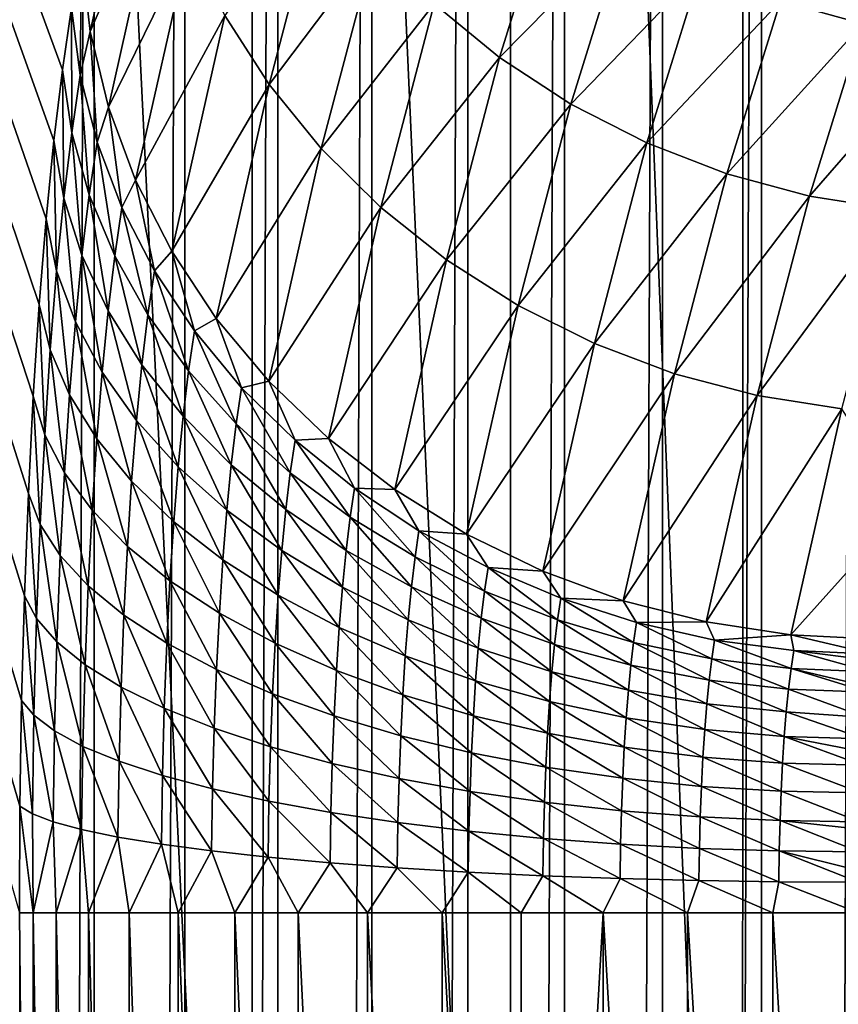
# Model space of a CAD drawing. Header units: metres. Extents: x -46 to 104, y -30 to 30.
# Tile 434 of 656: x 25.983 to 26.519, y 5.584 to 6.228. Entities that reach past the tile are written whole.
import ezdxf

# ---------------------------------------------------------------- set-up
doc = ezdxf.new("R2010")
doc.units = ezdxf.units.M
doc.layers.add('solid_26_000_502_XXX', color=7, linetype='CONTINUOUS')

msp = doc.modelspace()

# ---------------------------------------------------------------- linework, layer by layer
at = {"layer": 'solid_26_000_502_XXX'}
for points in [[(37.213074, -7.476887, 317.175842), (20.541, 8.649134, 315.423553), (20.540823, 0, 315.423523)], [(37.213074, -7.476887, 317.175842), (37.213074, 7.476887, 317.175842), (20.541, 8.649134, 315.423553)], [(25.950029, 8.489611, 289.11084), (26.134583, 4.7, 289.346741), (25.949389, 4.7, 289.110077)], [(26.135305, 8.476619, 289.347717), (26.134583, 4.7, 289.346741), (25.950029, 8.489611, 289.11084)], [(26.135305, 8.476619, 289.347717), (26.30378, 4.7, 289.595581), (26.134583, 4.7, 289.346741)], [(26.304327, 8.464555, 289.596436), (26.30378, 4.7, 289.595581), (26.135305, 8.476619, 289.347717)], [(26.304327, 8.464555, 289.596436), (26.455904, 4.7, 289.855042), (26.30378, 4.7, 289.595581)], [(26.456358, 8.45347, 289.855896), (26.455904, 4.7, 289.855042), (26.304327, 8.464555, 289.596436)], [(26.456358, 8.45347, 289.855896), (26.590242, 4.7, 290.123871), (26.455904, 4.7, 289.855042)], [(26.590727, 8.443417, 290.124908), (26.590242, 4.7, 290.123871), (26.456358, 8.45347, 289.855896)], [(26.010492, 6.195497, 301.650391), (26.016541, 6.236109, 301.592834), (25.198364, 8.404401, 309.377258)], [(26.004902, 6.149254, 301.703552), (26.010492, 6.195497, 301.650391), (25.198364, 8.404401, 309.377258)], [(25.999828, 6.097854, 301.751831), (26.004902, 6.149254, 301.703552), (25.198364, 8.404401, 309.377258)], [(25.995323, 6.04182, 301.794708), (25.999828, 6.097854, 301.751831), (25.198364, 8.404401, 309.377258)], [(25.991432, 5.981725, 301.831726), (25.995323, 6.04182, 301.794708), (25.198364, 8.404401, 309.377258)], [(25.988194, 5.918181, 301.862518), (25.991432, 5.981725, 301.831726), (25.198364, 8.404401, 309.377258)], [(25.985617, 5.851083, 301.887054), (25.988194, 5.918181, 301.862518), (25.198364, 8.404401, 309.377258)], [(25.983786, 5.782603, 301.90448), (25.985617, 5.851083, 301.887054), (25.198364, 8.404401, 309.377258)], [(25.982695, 5.713478, 301.914856), (25.983786, 5.782603, 301.90448), (25.198364, 8.404401, 309.377258)], [(25.982328, 5.64358, 301.918335), (25.982695, 5.713478, 301.914856), (25.198364, 8.404401, 309.377258)], [(25.972931, -8.318212, 310.851471), (25.972929, 8.318212, 310.851471), (26.031214, 8.312515, 310.881561)], [(26.031214, -8.312515, 310.881561), (25.972931, -8.318212, 310.851471), (26.031214, 8.312515, 310.881561)], [(26.031214, -8.312515, 310.881561), (26.031214, 8.312515, 310.881561), (26.090775, 8.306724, 310.909088)], [(26.090775, -8.306724, 310.909088), (26.031214, -8.312515, 310.881561), (26.090775, 8.306724, 310.909088)], [(26.090775, -8.306724, 310.909088), (26.090775, 8.306724, 310.909088), (26.151501, 8.300849, 310.93399)], [(26.151501, -8.300849, 310.93399), (26.090775, -8.306724, 310.909088), (26.151501, 8.300849, 310.93399)], [(26.151501, -8.300849, 310.93399), (26.151501, 8.300849, 310.93399), (26.213272, 8.294906, 310.956207)], [(26.213272, -8.294906, 310.956207), (26.151501, -8.300849, 310.93399), (26.213272, 8.294906, 310.956207)], [(26.213272, -8.294906, 310.956207), (26.213272, 8.294906, 310.956207), (26.275965, 8.288903, 310.975739)], [(26.275965, -8.288903, 310.975739), (26.213272, -8.294906, 310.956207), (26.275965, 8.288903, 310.975739)], [(26.275965, -8.288903, 310.975739), (26.275965, 8.288903, 310.975739), (26.339458, 8.282853, 310.992462)], [(26.339458, -8.282853, 310.992462), (26.275965, -8.288903, 310.975739), (26.339458, 8.282853, 310.992462)], [(26.339458, -8.282853, 310.992462), (26.339458, 8.282853, 310.992462), (26.403629, 8.276768, 311.006439)], [(26.403629, -8.276768, 311.006439), (26.339458, -8.282853, 310.992462), (26.403629, 8.276768, 311.006439)], [(26.403629, -8.276768, 311.006439), (26.403629, 8.276768, 311.006439), (26.468351, 8.270662, 311.017548)], [(26.468351, -8.270662, 311.017548), (26.403629, -8.276768, 311.006439), (26.468351, 8.270662, 311.017548)], [(26.468351, -8.270662, 311.017548), (26.468351, 8.270662, 311.017548), (26.533504, 8.264537, 311.025848)], [(26.468351, -8.270662, 311.017548), (26.533504, 8.264537, 311.025848), (26.533337, 0, 311.025818)], [(26.022978, 6.270645, 301.531586), (26.028706, 6.220496, 301.507172), (26.064291, 6.37912, 301.167877)], [(26.075855, 6.328282, 301.147095), (26.064291, 6.37912, 301.167877), (26.028706, 6.220496, 301.507172)], [(26.028706, 6.220496, 301.507172), (26.040615, 6.170977, 301.483704), (26.075855, 6.328282, 301.147095)], [(26.093475, 6.278725, 301.127502), (26.075855, 6.328282, 301.147095), (26.040615, 6.170977, 301.483704)], [(26.145908, 6.185926, 301.092865), (26.181335, 6.321009, 300.755798), (26.116924, 6.231072, 301.109344)], [(26.21525, 6.278019, 300.743469), (26.181335, 6.321009, 300.755798), (26.145908, 6.185926, 301.092865)], [(26.296871, 6.203583, 300.724548), (26.332338, 6.317949, 300.387115), (26.253923, 6.238712, 300.733032)], [(26.378843, 6.28688, 300.382385), (26.332338, 6.317949, 300.387115), (26.296871, 6.203583, 300.724548)], [(26.534857, 6.225502, 300.379852), (26.570391, 6.319922, 300.041748), (26.480745, 6.240363, 300.378754)], [(26.34355, 6.173077, 300.718201), (26.378843, 6.28688, 300.382385), (26.296871, 6.203583, 300.724548)], [(26.42852, 6.260909, 300.379608), (26.378843, 6.28688, 300.382385), (26.34355, 6.173077, 300.718201)], [(26.040615, 6.170977, 301.483704), (26.058346, 6.123186, 301.461731), (26.093475, 6.278725, 301.127502)], [(26.116924, 6.231072, 301.109344), (26.093475, 6.278725, 301.127502), (26.058346, 6.123186, 301.461731)], [(26.180063, 6.143854, 301.078247), (26.21525, 6.278019, 300.743469), (26.145908, 6.185926, 301.092865)], [(26.253923, 6.238712, 300.733032), (26.21525, 6.278019, 300.743469), (26.180063, 6.143854, 301.078247)], [(26.016541, 6.236109, 301.592834), (26.022173, 6.191866, 301.56546), (26.022978, 6.270645, 301.531586)], [(26.022173, 6.191866, 301.56546), (26.028706, 6.220496, 301.507172), (26.022978, 6.270645, 301.531586)], [(26.393373, 6.147575, 300.713989), (26.42852, 6.260909, 300.379608), (26.34355, 6.173077, 300.718201)], [(26.480745, 6.240363, 300.378754), (26.42852, 6.260909, 300.379608), (26.393373, 6.147575, 300.713989)], [(26.445713, 6.127401, 300.712036), (26.480745, 6.240363, 300.378754), (26.393373, 6.147575, 300.713989)], [(26.534857, 6.225502, 300.379852), (26.480745, 6.240363, 300.378754), (26.445713, 6.127401, 300.712036)], [(26.016575, 6.154285, 301.618713), (26.016541, 6.236109, 301.592834), (26.010492, 6.195497, 301.650391)], [(26.016575, 6.154285, 301.618713), (26.022173, 6.191866, 301.56546), (26.016541, 6.236109, 301.592834)], [(26.218958, 6.105387, 301.065704), (26.253923, 6.238712, 300.733032), (26.180063, 6.143854, 301.078247)], [(26.296871, 6.203583, 300.724548), (26.253923, 6.238712, 300.733032), (26.218958, 6.105387, 301.065704)], [(26.082062, 6.076715, 301.44104), (26.116924, 6.231072, 301.109344), (26.058346, 6.123186, 301.461731)], [(26.145908, 6.185926, 301.092865), (26.116924, 6.231072, 301.109344), (26.082062, 6.076715, 301.44104)], [(26.499908, 6.112809, 300.712341), (26.534857, 6.225502, 300.379852), (26.445713, 6.127401, 300.712036)], [(26.590176, 6.216511, 300.382874), (26.534857, 6.225502, 300.379852), (26.499908, 6.112809, 300.712341)], [(26.022173, 6.191866, 301.56546), (26.033192, 6.148111, 301.53894), (26.028706, 6.220496, 301.507172)], [(26.033192, 6.148111, 301.53894), (26.040615, 6.170977, 301.483704), (26.028706, 6.220496, 301.507172)], [(26.555277, 6.103981, 300.714905), (26.590176, 6.216511, 300.382874), (26.499908, 6.112809, 300.712341)], [(26.262102, 6.07101, 301.055359), (26.296871, 6.203583, 300.724548), (26.218958, 6.105387, 301.065704)], [(26.34355, 6.173077, 300.718201), (26.296871, 6.203583, 300.724548), (26.262102, 6.07101, 301.055359)], [(26.011404, 6.111496, 301.667908), (26.010492, 6.195497, 301.650391), (26.004902, 6.149254, 301.703552)], [(26.011404, 6.111496, 301.667908), (26.016575, 6.154285, 301.618713), (26.010492, 6.195497, 301.650391)], [(26.016575, 6.154285, 301.618713), (26.028042, 6.113529, 301.587921), (26.022173, 6.191866, 301.56546)], [(26.028042, 6.113529, 301.587921), (26.033192, 6.148111, 301.53894), (26.022173, 6.191866, 301.56546)], [(26.1113, 6.032687, 301.42215), (26.145908, 6.185926, 301.092865), (26.082062, 6.076715, 301.44104)], [(26.180063, 6.143854, 301.078247), (26.145908, 6.185926, 301.092865), (26.1113, 6.032687, 301.42215)], [(26.033192, 6.148111, 301.53894), (26.049477, 6.10532, 301.51358), (26.040615, 6.170977, 301.483704)], [(26.049477, 6.10532, 301.51358), (26.058346, 6.123186, 301.461731), (26.040615, 6.170977, 301.483704)], [(26.308954, 6.041154, 301.047363), (26.34355, 6.173077, 300.718201), (26.262102, 6.07101, 301.055359)], [(26.393373, 6.147575, 300.713989), (26.34355, 6.173077, 300.718201), (26.308954, 6.041154, 301.047363)], [(26.011404, 6.111496, 301.667908), (26.023283, 6.074154, 301.633209), (26.016575, 6.154285, 301.618713)], [(26.023283, 6.074154, 301.633209), (26.028042, 6.113529, 301.587921), (26.016575, 6.154285, 301.618713)], [(26.00671, 6.063934, 301.712555), (26.004902, 6.149254, 301.703552), (25.999828, 6.097854, 301.751831)], [(26.00671, 6.063934, 301.712555), (26.011404, 6.111496, 301.667908), (26.004902, 6.149254, 301.703552)], [(26.028042, 6.113529, 301.587921), (26.044764, 6.073671, 301.558411), (26.033192, 6.148111, 301.53894)], [(26.044764, 6.073671, 301.558411), (26.049477, 6.10532, 301.51358), (26.033192, 6.148111, 301.53894)], [(26.145689, 5.991657, 301.405304), (26.180063, 6.143854, 301.078247), (26.1113, 6.032687, 301.42215)], [(26.218958, 6.105387, 301.065704), (26.180063, 6.143854, 301.078247), (26.145689, 5.991657, 301.405304)], [(26.358919, 6.016199, 301.041809), (26.393373, 6.147575, 300.713989), (26.308954, 6.041154, 301.047363)], [(26.445713, 6.127401, 300.712036), (26.393373, 6.147575, 300.713989), (26.358919, 6.016199, 301.041809)], [(26.411371, 5.996456, 301.038788), (26.445713, 6.127401, 300.712036), (26.358919, 6.016199, 301.041809)], [(26.499908, 6.112809, 300.712341), (26.445713, 6.127401, 300.712036), (26.411371, 5.996456, 301.038788)], [(26.049477, 6.10532, 301.51358), (26.070848, 6.063962, 301.489655), (26.058346, 6.123186, 301.461731)], [(26.070848, 6.063962, 301.489655), (26.082062, 6.076715, 301.44104), (26.058346, 6.123186, 301.461731)], [(26.00671, 6.063934, 301.712555), (26.018963, 6.030388, 301.674316), (26.011404, 6.111496, 301.667908)], [(26.018963, 6.030388, 301.674316), (26.023283, 6.074154, 301.633209), (26.011404, 6.111496, 301.667908)], [(26.023283, 6.074154, 301.633209), (26.040407, 6.037636, 301.599854), (26.028042, 6.113529, 301.587921)], [(26.040407, 6.037636, 301.599854), (26.044764, 6.073671, 301.558411), (26.028042, 6.113529, 301.587921)], [(26.465649, 5.982175, 301.0383), (26.499908, 6.112809, 300.712341), (26.411371, 5.996456, 301.038788)], [(26.555277, 6.103981, 300.714905), (26.499908, 6.112809, 300.712341), (26.465649, 5.982175, 301.0383)], [(26.044764, 6.073671, 301.558411), (26.066557, 6.035148, 301.530487), (26.049477, 6.10532, 301.51358)], [(26.066557, 6.035148, 301.530487), (26.070848, 6.063962, 301.489655), (26.049477, 6.10532, 301.51358)], [(26.184799, 5.954143, 301.390686), (26.218958, 6.105387, 301.065704), (26.145689, 5.991657, 301.405304)], [(26.262102, 6.07101, 301.055359), (26.218958, 6.105387, 301.065704), (26.184799, 5.954143, 301.390686)], [(26.521067, 5.973536, 301.040405), (26.555277, 6.103981, 300.714905), (26.465649, 5.982175, 301.0383)], [(26.002541, 6.012085, 301.752228), (25.999828, 6.097854, 301.751831), (25.995323, 6.04182, 301.794708)], [(26.002541, 6.012085, 301.752228), (26.00671, 6.063934, 301.712555), (25.999828, 6.097854, 301.751831)], [(26.018963, 6.030388, 301.674316), (26.036453, 5.997582, 301.637482), (26.023283, 6.074154, 301.633209)], [(26.036453, 5.997582, 301.637482), (26.040407, 6.037636, 301.599854), (26.023283, 6.074154, 301.633209)], [(26.040407, 6.037636, 301.599854), (26.062592, 6.00234, 301.568237), (26.044764, 6.073671, 301.558411)], [(26.062592, 6.00234, 301.568237), (26.066557, 6.035148, 301.530487), (26.044764, 6.073671, 301.558411)], [(26.070848, 6.063962, 301.489655), (26.097073, 6.02449, 301.467468), (26.082062, 6.076715, 301.44104)], [(26.097073, 6.02449, 301.467468), (26.1113, 6.032687, 301.42215), (26.082062, 6.076715, 301.44104)], [(26.228136, 5.920617, 301.37851), (26.262102, 6.07101, 301.055359), (26.184799, 5.954143, 301.390686)], [(26.308954, 6.041154, 301.047363), (26.262102, 6.07101, 301.055359), (26.228136, 5.920617, 301.37851)], [(26.002541, 6.012085, 301.752228), (26.015125, 5.982677, 301.710815), (26.00671, 6.063934, 301.712555)], [(26.015125, 5.982677, 301.710815), (26.018963, 6.030388, 301.674316), (26.00671, 6.063934, 301.712555)], [(26.066557, 6.035148, 301.530487), (26.093185, 5.998381, 301.504456), (26.070848, 6.063962, 301.489655)], [(26.093185, 5.998381, 301.504456), (26.097073, 6.02449, 301.467468), (26.070848, 6.063962, 301.489655)], [(25.99894, 5.956479, 301.786499), (25.995323, 6.04182, 301.794708), (25.991432, 5.981725, 301.831726)], [(25.99894, 5.956479, 301.786499), (26.002541, 6.012085, 301.752228), (25.995323, 6.04182, 301.794708)], [(26.275154, 5.891501, 301.368927), (26.308954, 6.041154, 301.047363), (26.228136, 5.920617, 301.37851)], [(26.358919, 6.016199, 301.041809), (26.308954, 6.041154, 301.047363), (26.275154, 5.891501, 301.368927)], [(26.036453, 5.997582, 301.637482), (26.058992, 5.965874, 301.602478), (26.040407, 6.037636, 301.599854)], [(26.058992, 5.965874, 301.602478), (26.062592, 6.00234, 301.568237), (26.040407, 6.037636, 301.599854)], [(26.062592, 6.00234, 301.568237), (26.089592, 5.968654, 301.538635), (26.066557, 6.035148, 301.530487)], [(26.089592, 5.968654, 301.538635), (26.093185, 5.998381, 301.504456), (26.066557, 6.035148, 301.530487)], [(26.015125, 5.982677, 301.710815), (26.032944, 5.953918, 301.670868), (26.018963, 6.030388, 301.674316)], [(26.032944, 5.953918, 301.670868), (26.036453, 5.997582, 301.637482), (26.018963, 6.030388, 301.674316)], [(26.097073, 6.02449, 301.467468), (26.127865, 5.987336, 301.447205), (26.1113, 6.032687, 301.42215)], [(26.127865, 5.987336, 301.447205), (26.145689, 5.991657, 301.405304), (26.1113, 6.032687, 301.42215)], [(26.093185, 5.998381, 301.504456), (26.124355, 5.963774, 301.480591), (26.097073, 6.02449, 301.467468)], [(26.124355, 5.963774, 301.480591), (26.127865, 5.987336, 301.447205), (26.097073, 6.02449, 301.467468)], [(26.32526, 5.867164, 301.362061), (26.358919, 6.016199, 301.041809), (26.275154, 5.891501, 301.368927)], [(26.411371, 5.996456, 301.038788), (26.358919, 6.016199, 301.041809), (26.32526, 5.867164, 301.362061)], [(25.99894, 5.956479, 301.786499), (26.011812, 5.931508, 301.74234), (26.002541, 6.012085, 301.752228)], [(26.011812, 5.931508, 301.74234), (26.015125, 5.982677, 301.710815), (26.002541, 6.012085, 301.752228)], [(26.058992, 5.965874, 301.602478), (26.08633, 5.935612, 301.569672), (26.062592, 6.00234, 301.568237)], [(26.08633, 5.935612, 301.569672), (26.089592, 5.968654, 301.538635), (26.062592, 6.00234, 301.568237)], [(26.032944, 5.953918, 301.670868), (26.055796, 5.92612, 301.632874), (26.036453, 5.997582, 301.637482)], [(26.055796, 5.92612, 301.632874), (26.058992, 5.965874, 301.602478), (26.036453, 5.997582, 301.637482)], [(26.089592, 5.968654, 301.538635), (26.121113, 5.936947, 301.511444), (26.093185, 5.998381, 301.504456)], [(26.121113, 5.936947, 301.511444), (26.124355, 5.963774, 301.480591), (26.093185, 5.998381, 301.504456)], [(26.377823, 5.84791, 301.357971), (26.411371, 5.996456, 301.038788), (26.32526, 5.867164, 301.362061)], [(26.465649, 5.982175, 301.0383), (26.411371, 5.996456, 301.038788), (26.377823, 5.84791, 301.357971)], [(26.127865, 5.987336, 301.447205), (26.162884, 5.952908, 301.429108), (26.145689, 5.991657, 301.405304)], [(26.162884, 5.952908, 301.429108), (26.184799, 5.954143, 301.390686), (26.145689, 5.991657, 301.405304)], [(26.011812, 5.931508, 301.74234), (26.029911, 5.907088, 301.699738), (26.015125, 5.982677, 301.710815)], [(26.029911, 5.907088, 301.699738), (26.032944, 5.953918, 301.670868), (26.015125, 5.982677, 301.710815)], [(26.124355, 5.963774, 301.480591), (26.159727, 5.931706, 301.459137), (26.127865, 5.987336, 301.447205)], [(26.159727, 5.931706, 301.459137), (26.162884, 5.952908, 301.429108), (26.127865, 5.987336, 301.447205)], [(25.995943, 5.89768, 301.815002), (25.991432, 5.981725, 301.831726), (25.988194, 5.918181, 301.862518)], [(25.995943, 5.89768, 301.815002), (25.99894, 5.956479, 301.786499), (25.991432, 5.981725, 301.831726)], [(26.432178, 5.833983, 301.35675), (26.465649, 5.982175, 301.0383), (26.377823, 5.84791, 301.357971)], [(26.521067, 5.973536, 301.040405), (26.465649, 5.982175, 301.0383), (26.432178, 5.833983, 301.35675)], [(26.487646, 5.825558, 301.358368), (26.521067, 5.973536, 301.040405), (26.432178, 5.833983, 301.35675)], [(26.487646, 5.825558, 301.358368), (26.562294, 5.908683, 301.183716), (26.521067, 5.973536, 301.040405)], [(26.055796, 5.92612, 301.632874), (26.083435, 5.899591, 301.597229), (26.058992, 5.965874, 301.602478)], [(26.083435, 5.899591, 301.597229), (26.08633, 5.935612, 301.569672), (26.058992, 5.965874, 301.602478)], [(26.08633, 5.935612, 301.569672), (26.11817, 5.907127, 301.539429), (26.089592, 5.968654, 301.538635)], [(26.11817, 5.907127, 301.539429), (26.121113, 5.936947, 301.511444), (26.089592, 5.968654, 301.538635)], [(26.121113, 5.936947, 301.511444), (26.156809, 5.907566, 301.486908), (26.124355, 5.963774, 301.480591)], [(26.156809, 5.907566, 301.486908), (26.159727, 5.931706, 301.459137), (26.124355, 5.963774, 301.480591)], [(25.995943, 5.89768, 301.815002), (26.009054, 5.877402, 301.768585), (25.99894, 5.956479, 301.786499)], [(26.009054, 5.877402, 301.768585), (26.011812, 5.931508, 301.74234), (25.99894, 5.956479, 301.786499)], [(26.029911, 5.907088, 301.699738), (26.053036, 5.883485, 301.659149), (26.032944, 5.953918, 301.670868)], [(26.053036, 5.883485, 301.659149), (26.055796, 5.92612, 301.632874), (26.032944, 5.953918, 301.670868)], [(26.159727, 5.931706, 301.459137), (26.19891, 5.902528, 301.440369), (26.162884, 5.952908, 301.429108)], [(26.162884, 5.952908, 301.429108), (26.201748, 5.921583, 301.413361), (26.184799, 5.954143, 301.390686)], [(26.19891, 5.902528, 301.440369), (26.201748, 5.921583, 301.413361), (26.162884, 5.952908, 301.429108)], [(26.201748, 5.921583, 301.413361), (26.228136, 5.920617, 301.37851), (26.184799, 5.954143, 301.390686)], [(26.009054, 5.877402, 301.768585), (26.027388, 5.857571, 301.723755), (26.011812, 5.931508, 301.74234)], [(26.027388, 5.857571, 301.723755), (26.029911, 5.907088, 301.699738), (26.011812, 5.931508, 301.74234)], [(26.083435, 5.899591, 301.597229), (26.115557, 5.87462, 301.564301), (26.08633, 5.935612, 301.569672)], [(26.115557, 5.87462, 301.564301), (26.11817, 5.907127, 301.539429), (26.08633, 5.935612, 301.569672)], [(26.11817, 5.907127, 301.539429), (26.15416, 5.880733, 301.512115), (26.121113, 5.936947, 301.511444)], [(26.15416, 5.880733, 301.512115), (26.156809, 5.907566, 301.486908), (26.121113, 5.936947, 301.511444)], [(26.156809, 5.907566, 301.486908), (26.196287, 5.880832, 301.465332), (26.159727, 5.931706, 301.459137)], [(26.196287, 5.880832, 301.465332), (26.19891, 5.902528, 301.440369), (26.159727, 5.931706, 301.459137)], [(26.053036, 5.883485, 301.659149), (26.080933, 5.86096, 301.621033), (26.055796, 5.92612, 301.632874)], [(26.080933, 5.86096, 301.621033), (26.083435, 5.899591, 301.597229), (26.055796, 5.92612, 301.632874)], [(25.993582, 5.83629, 301.837463), (25.988194, 5.918181, 301.862518), (25.985617, 5.851083, 301.887054)], [(25.993582, 5.83629, 301.837463), (25.995943, 5.89768, 301.815002), (25.988194, 5.918181, 301.862518)], [(26.19891, 5.902528, 301.440369), (26.241478, 5.87656, 301.424469), (26.201748, 5.921583, 301.413361)], [(26.201748, 5.921583, 301.413361), (26.24403, 5.893704, 301.400177), (26.228136, 5.920617, 301.37851)], [(26.241478, 5.87656, 301.424469), (26.24403, 5.893704, 301.400177), (26.201748, 5.921583, 301.413361)], [(26.24403, 5.893704, 301.400177), (26.275154, 5.891501, 301.368927), (26.228136, 5.920617, 301.37851)], [(26.027388, 5.857571, 301.723755), (26.050737, 5.838404, 301.681), (26.029911, 5.907088, 301.699738)], [(26.050737, 5.838404, 301.681), (26.053036, 5.883485, 301.659149), (26.029911, 5.907088, 301.699738)], [(26.115557, 5.87462, 301.564301), (26.151808, 5.851481, 301.534485), (26.11817, 5.907127, 301.539429)], [(26.151808, 5.851481, 301.534485), (26.15416, 5.880733, 301.512115), (26.11817, 5.907127, 301.539429)], [(26.15416, 5.880733, 301.512115), (26.193907, 5.856716, 301.487976), (26.156809, 5.907566, 301.486908)], [(26.193907, 5.856716, 301.487976), (26.196287, 5.880832, 301.465332), (26.156809, 5.907566, 301.486908)], [(26.487646, 5.825558, 301.358368), (26.543468, 5.822742, 301.362823), (26.562294, 5.908683, 301.183716)], [(26.080933, 5.86096, 301.621033), (26.113298, 5.839756, 301.585785), (26.083435, 5.899591, 301.597229)], [(26.113298, 5.839756, 301.585785), (26.115557, 5.87462, 301.564301), (26.083435, 5.899591, 301.597229)], [(26.196287, 5.880832, 301.465332), (26.239119, 5.857039, 301.44693), (26.19891, 5.902528, 301.440369)], [(26.239119, 5.857039, 301.44693), (26.241478, 5.87656, 301.424469), (26.19891, 5.902528, 301.440369)], [(25.993582, 5.83629, 301.837463), (26.006882, 5.820911, 301.789246), (25.995943, 5.89768, 301.815002)], [(26.006882, 5.820911, 301.789246), (26.009054, 5.877402, 301.768585), (25.995943, 5.89768, 301.815002)], [(26.241478, 5.87656, 301.424469), (26.286963, 5.854085, 301.411621), (26.24403, 5.893704, 301.400177)], [(26.24403, 5.893704, 301.400177), (26.289268, 5.869576, 301.389679), (26.275154, 5.891501, 301.368927)], [(26.286963, 5.854085, 301.411621), (26.289268, 5.869576, 301.389679), (26.24403, 5.893704, 301.400177)], [(26.289268, 5.869576, 301.389679), (26.32526, 5.867164, 301.362061), (26.275154, 5.891501, 301.368927)], [(26.050737, 5.838404, 301.681), (26.078852, 5.82011, 301.640839), (26.053036, 5.883485, 301.659149)], [(26.078852, 5.82011, 301.640839), (26.080933, 5.86096, 301.621033), (26.053036, 5.883485, 301.659149)], [(26.151808, 5.851481, 301.534485), (26.191793, 5.830427, 301.508087), (26.15416, 5.880733, 301.512115)], [(26.191793, 5.830427, 301.508087), (26.193907, 5.856716, 301.487976), (26.15416, 5.880733, 301.512115)], [(26.193907, 5.856716, 301.487976), (26.236977, 5.835342, 301.467285), (26.196287, 5.880832, 301.465332)], [(26.236977, 5.835342, 301.467285), (26.239119, 5.857039, 301.44693), (26.196287, 5.880832, 301.465332)], [(26.006882, 5.820911, 301.789246), (26.025398, 5.805871, 301.742676), (26.009054, 5.877402, 301.768585)], [(26.025398, 5.805871, 301.742676), (26.027388, 5.857571, 301.723755), (26.009054, 5.877402, 301.768585)], [(26.113298, 5.839756, 301.585785), (26.149776, 5.820109, 301.553802), (26.115557, 5.87462, 301.564301)], [(26.149776, 5.820109, 301.553802), (26.151808, 5.851481, 301.534485), (26.115557, 5.87462, 301.564301)], [(26.239119, 5.857039, 301.44693), (26.28483, 5.836448, 301.431915), (26.241478, 5.87656, 301.424469)], [(26.28483, 5.836448, 301.431915), (26.286963, 5.854085, 301.411621), (26.241478, 5.87656, 301.424469)], [(26.286963, 5.854085, 301.411621), (26.334866, 5.835352, 301.401978), (26.289268, 5.869576, 301.389679)], [(26.289268, 5.869576, 301.389679), (26.336967, 5.849464, 301.381958), (26.32526, 5.867164, 301.362061)], [(26.334866, 5.835352, 301.401978), (26.336967, 5.849464, 301.381958), (26.289268, 5.869576, 301.389679)], [(26.336967, 5.849464, 301.381958), (26.377823, 5.84791, 301.357971), (26.32526, 5.867164, 301.362061)], [(26.078852, 5.82011, 301.640839), (26.11142, 5.802892, 301.603668), (26.080933, 5.86096, 301.621033)], [(26.11142, 5.802892, 301.603668), (26.113298, 5.839756, 301.585785), (26.080933, 5.86096, 301.621033)], [(26.025398, 5.805871, 301.742676), (26.048927, 5.791335, 301.698242), (26.027388, 5.857571, 301.723755)], [(26.048927, 5.791335, 301.698242), (26.050737, 5.838404, 301.681), (26.027388, 5.857571, 301.723755)], [(26.191793, 5.830427, 301.508087), (26.235075, 5.811689, 301.485382), (26.193907, 5.856716, 301.487976)], [(26.235075, 5.811689, 301.485382), (26.236977, 5.835342, 301.467285), (26.193907, 5.856716, 301.487976)], [(26.236977, 5.835342, 301.467285), (26.282896, 5.816844, 301.450317), (26.239119, 5.857039, 301.44693)], [(26.282896, 5.816844, 301.450317), (26.28483, 5.836448, 301.431915), (26.239119, 5.857039, 301.44693)], [(26.28483, 5.836448, 301.431915), (26.332924, 5.819284, 301.420441), (26.286963, 5.854085, 301.411621)], [(26.332924, 5.819284, 301.420441), (26.334866, 5.835352, 301.401978), (26.286963, 5.854085, 301.411621)], [(25.983786, 5.782603, 301.90448), (25.991879, 5.772935, 301.853668), (25.985617, 5.851083, 301.887054)], [(25.991879, 5.772935, 301.853668), (25.993582, 5.83629, 301.837463), (25.985617, 5.851083, 301.887054)], [(26.149776, 5.820109, 301.553802), (26.189968, 5.802232, 301.525452), (26.151808, 5.851481, 301.534485)], [(26.189968, 5.802232, 301.525452), (26.191793, 5.830427, 301.508087), (26.151808, 5.851481, 301.534485)], [(26.334866, 5.835352, 301.401978), (26.384665, 5.820564, 301.395599), (26.336967, 5.849464, 301.381958)], [(26.336967, 5.849464, 301.381958), (26.386604, 5.833588, 301.377136), (26.377823, 5.84791, 301.357971)], [(26.384665, 5.820564, 301.395599), (26.386604, 5.833588, 301.377136), (26.336967, 5.849464, 301.381958)], [(26.386604, 5.833588, 301.377136), (26.432178, 5.833983, 301.35675), (26.377823, 5.84791, 301.357971)], [(25.991879, 5.772935, 301.853668), (26.005316, 5.762612, 301.804138), (25.993582, 5.83629, 301.837463)], [(26.005316, 5.762612, 301.804138), (26.006882, 5.820911, 301.789246), (25.993582, 5.83629, 301.837463)], [(26.048927, 5.791335, 301.698242), (26.077211, 5.777462, 301.656433), (26.050737, 5.838404, 301.681)], [(26.077211, 5.777462, 301.656433), (26.078852, 5.82011, 301.640839), (26.050737, 5.838404, 301.681)], [(26.11142, 5.802892, 301.603668), (26.148087, 5.786936, 301.569885), (26.113298, 5.839756, 301.585785)], [(26.148087, 5.786936, 301.569885), (26.149776, 5.820109, 301.553802), (26.113298, 5.839756, 301.585785)], [(26.235075, 5.811689, 301.485382), (26.281178, 5.795473, 301.466675), (26.236977, 5.835342, 301.467285)], [(26.281178, 5.795473, 301.466675), (26.282896, 5.816844, 301.450317), (26.236977, 5.835342, 301.467285)], [(26.282896, 5.816844, 301.450317), (26.331161, 5.801425, 301.437225), (26.28483, 5.836448, 301.431915)], [(26.331161, 5.801425, 301.437225), (26.332924, 5.819284, 301.420441), (26.28483, 5.836448, 301.431915)], [(26.332924, 5.819284, 301.420441), (26.382872, 5.805736, 301.412659), (26.334866, 5.835352, 301.401978)], [(26.382872, 5.805736, 301.412659), (26.384665, 5.820564, 301.395599), (26.334866, 5.835352, 301.401978)], [(26.189968, 5.802232, 301.525452), (26.233433, 5.786322, 301.501038), (26.191793, 5.830427, 301.508087)], [(26.233433, 5.786322, 301.501038), (26.235075, 5.811689, 301.485382), (26.191793, 5.830427, 301.508087)], [(26.384665, 5.820564, 301.395599), (26.43581, 5.809885, 301.392609), (26.386604, 5.833588, 301.377136)], [(26.386604, 5.833588, 301.377136), (26.437634, 5.822122, 301.375275), (26.432178, 5.833983, 301.35675)], [(26.43581, 5.809885, 301.392609), (26.437634, 5.822122, 301.375275), (26.386604, 5.833588, 301.377136)], [(26.437634, 5.822122, 301.375275), (26.487646, 5.825558, 301.358368), (26.432178, 5.833983, 301.35675)], [(26.43581, 5.809885, 301.392609), (26.487745, 5.803429, 301.393005), (26.437634, 5.822122, 301.375275)], [(26.437634, 5.822122, 301.375275), (26.489498, 5.815192, 301.376343), (26.487646, 5.825558, 301.358368)], [(26.487745, 5.803429, 301.393005), (26.489498, 5.815192, 301.376343), (26.437634, 5.822122, 301.375275)], [(26.487646, 5.825558, 301.358368), (26.541628, 5.812873, 301.380341), (26.543468, 5.822742, 301.362823)], [(26.489498, 5.815192, 301.376343), (26.541628, 5.812873, 301.380341), (26.487646, 5.825558, 301.358368)], [(26.005316, 5.762612, 301.804138), (26.023966, 5.752517, 301.756317), (26.006882, 5.820911, 301.789246)], [(26.023966, 5.752517, 301.756317), (26.025398, 5.805871, 301.742676), (26.006882, 5.820911, 301.789246)], [(26.077211, 5.777462, 301.656433), (26.10994, 5.764403, 301.617737), (26.078852, 5.82011, 301.640839)], [(26.10994, 5.764403, 301.617737), (26.11142, 5.802892, 301.603668), (26.078852, 5.82011, 301.640839)], [(26.148087, 5.786936, 301.569885), (26.188448, 5.772419, 301.539917), (26.149776, 5.820109, 301.553802)], [(26.188448, 5.772419, 301.539917), (26.189968, 5.802232, 301.525452), (26.149776, 5.820109, 301.553802)], [(26.281178, 5.795473, 301.466675), (26.329596, 5.781955, 301.452118), (26.282896, 5.816844, 301.450317)], [(26.329596, 5.781955, 301.452118), (26.331161, 5.801425, 301.437225), (26.282896, 5.816844, 301.450317)], [(26.331161, 5.801425, 301.437225), (26.381245, 5.789253, 301.428131), (26.332924, 5.819284, 301.420441)], [(26.381245, 5.789253, 301.428131), (26.382872, 5.805736, 301.412659), (26.332924, 5.819284, 301.420441)], [(26.382872, 5.805736, 301.412659), (26.434126, 5.79595, 301.40863), (26.384665, 5.820564, 301.395599)], [(26.434126, 5.79595, 301.40863), (26.43581, 5.809885, 301.392609), (26.384665, 5.820564, 301.395599)], [(26.487745, 5.803429, 301.393005), (26.5399, 5.80127, 301.39679), (26.489498, 5.815192, 301.376343)], [(26.489498, 5.815192, 301.376343), (26.5399, 5.80127, 301.39679), (26.540966, 5.808722, 301.386627)], [(26.489498, 5.815192, 301.376343), (26.540966, 5.808722, 301.386627), (26.541628, 5.812873, 301.380341)], [(26.233433, 5.786322, 301.501038), (26.279694, 5.772552, 301.480804), (26.235075, 5.811689, 301.485382)], [(26.279694, 5.772552, 301.480804), (26.281178, 5.795473, 301.466675), (26.235075, 5.811689, 301.485382)], [(26.434126, 5.79595, 301.40863), (26.486128, 5.790036, 301.408386), (26.43581, 5.809885, 301.392609)], [(26.486128, 5.790036, 301.408386), (26.487745, 5.803429, 301.393005), (26.43581, 5.809885, 301.392609)], [(26.023966, 5.752517, 301.756317), (26.047623, 5.742759, 301.710663), (26.025398, 5.805871, 301.742676)], [(26.047623, 5.742759, 301.710663), (26.048927, 5.791335, 301.698242), (26.025398, 5.805871, 301.742676)], [(26.10994, 5.764403, 301.617737), (26.146753, 5.752302, 301.582581), (26.11142, 5.802892, 301.603668)], [(26.146753, 5.752302, 301.582581), (26.148087, 5.786936, 301.569885), (26.11142, 5.802892, 301.603668)], [(26.188448, 5.772419, 301.539917), (26.232065, 5.759499, 301.514038), (26.189968, 5.802232, 301.525452)], [(26.232065, 5.759499, 301.514038), (26.233433, 5.786322, 301.501038), (26.189968, 5.802232, 301.525452)], [(26.381245, 5.789253, 301.428131), (26.432598, 5.780463, 301.423157), (26.382872, 5.805736, 301.412659)], [(26.432598, 5.780463, 301.423157), (26.434126, 5.79595, 301.40863), (26.382872, 5.805736, 301.412659)], [(26.486128, 5.790036, 301.408386), (26.538303, 5.788058, 301.411987), (26.487745, 5.803429, 301.393005)], [(26.487745, 5.803429, 301.393005), (26.538303, 5.788058, 301.411987), (26.538692, 5.791528, 301.408264)], [(26.487745, 5.803429, 301.393005), (26.538692, 5.791528, 301.408264), (26.5399, 5.80127, 301.39679)], [(26.279694, 5.772552, 301.480804), (26.328243, 5.761075, 301.464966), (26.281178, 5.795473, 301.466675)], [(26.328243, 5.761075, 301.464966), (26.329596, 5.781955, 301.452118), (26.281178, 5.795473, 301.466675)], [(26.329596, 5.781955, 301.452118), (26.379801, 5.771285, 301.441864), (26.331161, 5.801425, 301.437225)], [(26.379801, 5.771285, 301.441864), (26.381245, 5.789253, 301.428131), (26.331161, 5.801425, 301.437225)], [(26.432598, 5.780463, 301.423157), (26.484657, 5.77515, 301.422363), (26.434126, 5.79595, 301.40863)], [(26.484657, 5.77515, 301.422363), (26.486128, 5.790036, 301.408386), (26.434126, 5.79595, 301.40863)], [(26.047623, 5.742759, 301.710663), (26.076029, 5.733447, 301.667694), (26.048927, 5.791335, 301.698242)], [(26.076029, 5.733447, 301.667694), (26.077211, 5.777462, 301.656433), (26.048927, 5.791335, 301.698242)], [(26.379801, 5.771285, 301.441864), (26.43124, 5.763579, 301.436096), (26.381245, 5.789253, 301.428131)], [(26.43124, 5.763579, 301.436096), (26.432598, 5.780463, 301.423157), (26.381245, 5.789253, 301.428131)], [(26.484657, 5.77515, 301.422363), (26.536688, 5.771489, 301.427338), (26.486128, 5.790036, 301.408386)], [(26.486128, 5.790036, 301.408386), (26.536688, 5.771489, 301.427338), (26.538303, 5.788058, 301.411987)], [(25.982695, 5.713478, 301.914856), (25.990854, 5.708261, 301.863434), (25.983786, 5.782603, 301.90448)], [(25.990854, 5.708261, 301.863434), (25.991879, 5.772935, 301.853668), (25.983786, 5.782603, 301.90448)], [(26.146753, 5.752302, 301.582581), (26.18725, 5.741292, 301.5513), (26.148087, 5.786936, 301.569885)], [(26.18725, 5.741292, 301.5513), (26.188448, 5.772419, 301.539917), (26.148087, 5.786936, 301.569885)], [(26.232065, 5.759499, 301.514038), (26.278458, 5.748317, 301.492554), (26.233433, 5.786322, 301.501038)], [(26.278458, 5.748317, 301.492554), (26.279694, 5.772552, 301.480804), (26.233433, 5.786322, 301.501038)], [(26.076029, 5.733447, 301.667694), (26.108871, 5.724681, 301.627899), (26.077211, 5.777462, 301.656433)], [(26.108871, 5.724681, 301.627899), (26.10994, 5.764403, 301.617737), (26.077211, 5.777462, 301.656433)], [(26.328243, 5.761075, 301.464966), (26.378553, 5.752015, 301.453766), (26.329596, 5.781955, 301.452118)], [(26.378553, 5.752015, 301.453766), (26.379801, 5.771285, 301.441864), (26.329596, 5.781955, 301.452118)], [(26.43124, 5.763579, 301.436096), (26.483353, 5.758921, 301.434784), (26.432598, 5.780463, 301.423157)], [(26.483353, 5.758921, 301.434784), (26.484657, 5.77515, 301.422363), (26.432598, 5.780463, 301.423157)], [(25.990854, 5.708261, 301.863434), (26.004372, 5.703099, 301.813141), (25.991879, 5.772935, 301.853668)], [(26.004372, 5.703099, 301.813141), (26.005316, 5.762612, 301.804138), (25.991879, 5.772935, 301.853668)], [(26.18725, 5.741292, 301.5513), (26.230988, 5.731493, 301.524292), (26.188448, 5.772419, 301.539917)], [(26.230988, 5.731493, 301.524292), (26.232065, 5.759499, 301.514038), (26.188448, 5.772419, 301.539917)], [(26.278458, 5.748317, 301.492554), (26.327118, 5.738996, 301.475677), (26.279694, 5.772552, 301.480804)], [(26.327118, 5.738996, 301.475677), (26.328243, 5.761075, 301.464966), (26.279694, 5.772552, 301.480804)], [(26.378553, 5.752015, 301.453766), (26.430067, 5.745471, 301.447235), (26.379801, 5.771285, 301.441864)], [(26.430067, 5.745471, 301.447235), (26.43124, 5.763579, 301.436096), (26.379801, 5.771285, 301.441864)], [(26.483353, 5.758921, 301.434784), (26.535566, 5.757363, 301.438019), (26.484657, 5.77515, 301.422363)], [(26.484657, 5.77515, 301.422363), (26.535566, 5.757363, 301.438019), (26.536688, 5.771489, 301.427338)], [(26.108871, 5.724681, 301.627899), (26.145794, 5.716559, 301.591705), (26.10994, 5.764403, 301.617737)], [(26.145794, 5.716559, 301.591705), (26.146753, 5.752302, 301.582581), (26.10994, 5.764403, 301.617737)], [(26.430067, 5.745471, 301.447235), (26.482225, 5.741517, 301.445526), (26.43124, 5.763579, 301.436096)], [(26.482225, 5.741517, 301.445526), (26.483353, 5.758921, 301.434784), (26.43124, 5.763579, 301.436096)], [(26.004372, 5.703099, 301.813141), (26.023102, 5.698051, 301.764526), (26.005316, 5.762612, 301.804138)], [(26.023102, 5.698051, 301.764526), (26.023966, 5.752517, 301.756317), (26.005316, 5.762612, 301.804138)], [(26.230988, 5.731493, 301.524292), (26.277485, 5.723012, 301.501801), (26.232065, 5.759499, 301.514038)], [(26.277485, 5.723012, 301.501801), (26.278458, 5.748317, 301.492554), (26.232065, 5.759499, 301.514038)], [(26.327118, 5.738996, 301.475677), (26.377514, 5.731638, 301.463623), (26.328243, 5.761075, 301.464966)], [(26.377514, 5.731638, 301.463623), (26.378553, 5.752015, 301.453766), (26.328243, 5.761075, 301.464966)], [(26.482225, 5.741517, 301.445526), (26.534454, 5.740193, 301.448578), (26.483353, 5.758921, 301.434784)], [(26.483353, 5.758921, 301.434784), (26.534454, 5.740193, 301.448578), (26.534992, 5.74899, 301.443481)], [(26.483353, 5.758921, 301.434784), (26.534992, 5.74899, 301.443481), (26.535566, 5.757363, 301.438019)], [(26.023102, 5.698051, 301.764526), (26.046835, 5.693172, 301.71814), (26.023966, 5.752517, 301.756317)], [(26.046835, 5.693172, 301.71814), (26.047623, 5.742759, 301.710663), (26.023966, 5.752517, 301.756317)], [(26.145794, 5.716559, 301.591705), (26.186388, 5.709168, 301.559509), (26.146753, 5.752302, 301.582581)], [(26.186388, 5.709168, 301.559509), (26.18725, 5.741292, 301.5513), (26.146753, 5.752302, 301.582581)], [(26.377514, 5.731638, 301.463623), (26.429092, 5.726325, 301.456512), (26.378553, 5.752015, 301.453766)], [(26.429092, 5.726325, 301.456512), (26.430067, 5.745471, 301.447235), (26.378553, 5.752015, 301.453766)], [(26.277485, 5.723012, 301.501801), (26.326231, 5.715944, 301.484131), (26.278458, 5.748317, 301.492554)], [(26.326231, 5.715944, 301.484131), (26.327118, 5.738996, 301.475677), (26.278458, 5.748317, 301.492554)], [(26.429092, 5.726325, 301.456512), (26.481287, 5.723113, 301.454437), (26.430067, 5.745471, 301.447235)], [(26.481287, 5.723113, 301.454437), (26.482225, 5.741517, 301.445526), (26.430067, 5.745471, 301.447235)], [(26.046835, 5.693172, 301.71814), (26.075315, 5.688516, 301.674469), (26.047623, 5.742759, 301.710663)], [(26.075315, 5.688516, 301.674469), (26.076029, 5.733447, 301.667694), (26.047623, 5.742759, 301.710663)], [(26.186388, 5.709168, 301.559509), (26.230211, 5.702591, 301.531677), (26.18725, 5.741292, 301.5513)], [(26.230211, 5.702591, 301.531677), (26.230988, 5.731493, 301.524292), (26.18725, 5.741292, 301.5513)], [(26.326231, 5.715944, 301.484131), (26.376696, 5.710364, 301.471405), (26.327118, 5.738996, 301.475677)], [(26.376696, 5.710364, 301.471405), (26.377514, 5.731638, 301.463623), (26.327118, 5.738996, 301.475677)], [(26.481287, 5.723113, 301.454437), (26.533529, 5.722038, 301.457397), (26.482225, 5.741517, 301.445526)], [(26.482225, 5.741517, 301.445526), (26.533529, 5.722038, 301.457397), (26.534454, 5.740193, 301.448578)], [(26.075315, 5.688516, 301.674469), (26.108229, 5.684133, 301.634003), (26.076029, 5.733447, 301.667694)], [(26.108229, 5.684133, 301.634003), (26.108871, 5.724681, 301.627899), (26.076029, 5.733447, 301.667694)], [(26.230211, 5.702591, 301.531677), (26.276783, 5.696898, 301.508484), (26.230988, 5.731493, 301.524292)], [(26.276783, 5.696898, 301.508484), (26.277485, 5.723012, 301.501801), (26.230988, 5.731493, 301.524292)], [(26.376696, 5.710364, 301.471405), (26.428324, 5.706334, 301.463837), (26.377514, 5.731638, 301.463623)], [(26.428324, 5.706334, 301.463837), (26.429092, 5.726325, 301.456512), (26.377514, 5.731638, 301.463623)], [(26.108229, 5.684133, 301.634003), (26.145214, 5.680071, 301.597198), (26.108871, 5.724681, 301.627899)], [(26.145214, 5.680071, 301.597198), (26.145794, 5.716559, 301.591705), (26.108871, 5.724681, 301.627899)], [(26.428324, 5.706334, 301.463837), (26.480549, 5.703898, 301.461456), (26.429092, 5.726325, 301.456512)], [(26.480549, 5.703898, 301.461456), (26.481287, 5.723113, 301.454437), (26.429092, 5.726325, 301.456512)], [(26.276783, 5.696898, 301.508484), (26.325592, 5.692153, 301.490204), (26.277485, 5.723012, 301.501801)], [(26.325592, 5.692153, 301.490204), (26.326231, 5.715944, 301.484131), (26.277485, 5.723012, 301.501801)], [(26.480549, 5.703898, 301.461456), (26.532801, 5.703083, 301.464325), (26.481287, 5.723113, 301.454437)], [(26.481287, 5.723113, 301.454437), (26.532801, 5.703083, 301.464325), (26.533529, 5.722038, 301.457397)], [(25.991306, 5.64358, 301.862976), (25.982695, 5.713478, 301.914856), (25.982328, 5.64358, 301.918335)], [(25.991306, 5.64358, 301.862976), (25.990854, 5.708261, 301.863434), (25.982695, 5.713478, 301.914856)], [(26.145214, 5.680071, 301.597198), (26.185867, 5.676376, 301.564453), (26.145794, 5.716559, 301.591705)], [(26.185867, 5.676376, 301.564453), (26.186388, 5.709168, 301.559509), (26.145794, 5.716559, 301.591705)], [(26.325592, 5.692153, 301.490204), (26.376106, 5.688408, 301.47702), (26.326231, 5.715944, 301.484131)], [(26.376106, 5.688408, 301.47702), (26.376696, 5.710364, 301.471405), (26.326231, 5.715944, 301.484131)], [(25.991306, 5.64358, 301.862976), (26.004372, 5.703099, 301.813141), (25.990854, 5.708261, 301.863434)], [(26.185867, 5.676376, 301.564453), (26.229744, 5.673087, 301.536133), (26.186388, 5.709168, 301.559509)], [(26.229744, 5.673087, 301.536133), (26.230211, 5.702591, 301.531677), (26.186388, 5.709168, 301.559509)], [(26.376106, 5.688408, 301.47702), (26.427769, 5.685703, 301.469116), (26.376696, 5.710364, 301.471405)], [(26.427769, 5.685703, 301.469116), (26.428324, 5.706334, 301.463837), (26.376696, 5.710364, 301.471405)], [(26.427769, 5.685703, 301.469116), (26.480017, 5.684068, 301.466553), (26.428324, 5.706334, 301.463837)], [(26.480017, 5.684068, 301.466553), (26.480549, 5.703898, 301.461456), (26.428324, 5.706334, 301.463837)], [(25.991306, 5.64358, 301.862976), (26.006426, 5.64358, 301.80899), (26.004372, 5.703099, 301.813141)], [(26.006426, 5.64358, 301.80899), (26.023102, 5.698051, 301.764526), (26.004372, 5.703099, 301.813141)], [(26.229744, 5.673087, 301.536133), (26.27636, 5.670241, 301.512512), (26.230211, 5.702591, 301.531677)], [(26.27636, 5.670241, 301.512512), (26.276783, 5.696898, 301.508484), (26.230211, 5.702591, 301.531677)], [(26.480017, 5.684068, 301.466553), (26.532274, 5.683521, 301.46933), (26.480549, 5.703898, 301.461456)], [(26.480549, 5.703898, 301.461456), (26.532274, 5.683521, 301.46933), (26.532654, 5.698382, 301.465729)], [(26.480549, 5.703898, 301.461456), (26.532654, 5.698382, 301.465729), (26.532801, 5.703083, 301.464325)], [(26.006426, 5.64358, 301.80899), (26.027494, 5.64358, 301.757019), (26.023102, 5.698051, 301.764526)], [(26.027494, 5.64358, 301.757019), (26.046835, 5.693172, 301.71814), (26.023102, 5.698051, 301.764526)], [(26.027494, 5.64358, 301.757019), (26.054249, 5.64358, 301.707764), (26.046835, 5.693172, 301.71814)], [(26.054249, 5.64358, 301.707764), (26.075315, 5.688516, 301.674469), (26.046835, 5.693172, 301.71814)], [(26.27636, 5.670241, 301.512512), (26.325207, 5.667868, 301.493866), (26.276783, 5.696898, 301.508484)], [(26.325207, 5.667868, 301.493866), (26.325592, 5.692153, 301.490204), (26.276783, 5.696898, 301.508484)], [(26.054249, 5.64358, 301.707764), (26.086353, 5.64358, 301.661774), (26.075315, 5.688516, 301.674469)], [(26.086353, 5.64358, 301.661774), (26.108229, 5.684133, 301.634003), (26.075315, 5.688516, 301.674469)], [(26.325207, 5.667868, 301.493866), (26.37575, 5.665995, 301.480408), (26.325592, 5.692153, 301.490204)], [(26.37575, 5.665995, 301.480408), (26.376106, 5.688408, 301.47702), (26.325592, 5.692153, 301.490204)], [(26.37575, 5.665995, 301.480408), (26.427435, 5.664643, 301.47229), (26.376106, 5.688408, 301.47702)], [(26.427435, 5.664643, 301.47229), (26.427769, 5.685703, 301.469116), (26.376106, 5.688408, 301.47702)], [(26.086353, 5.64358, 301.661774), (26.123402, 5.64358, 301.61969), (26.108229, 5.684133, 301.634003)], [(26.123402, 5.64358, 301.61969), (26.145214, 5.680071, 301.597198), (26.108229, 5.684133, 301.634003)], [(26.123402, 5.64358, 301.61969), (26.164928, 5.64358, 301.582031), (26.145214, 5.680071, 301.597198)], [(26.164928, 5.64358, 301.582031), (26.185867, 5.676376, 301.564453), (26.145214, 5.680071, 301.597198)], [(26.427435, 5.664643, 301.47229), (26.479694, 5.663825, 301.469604), (26.427769, 5.685703, 301.469116)], [(26.479694, 5.663825, 301.469604), (26.480017, 5.684068, 301.466553), (26.427769, 5.685703, 301.469116)], [(26.479694, 5.663825, 301.469604), (26.531958, 5.663552, 301.472351), (26.480017, 5.684068, 301.466553)], [(26.480017, 5.684068, 301.466553), (26.531958, 5.663552, 301.472351), (26.532055, 5.671247, 301.471436)], [(26.480017, 5.684068, 301.466553), (26.532055, 5.671247, 301.471436), (26.532274, 5.683521, 301.46933)], [(26.164928, 5.64358, 301.582031), (26.210413, 5.64358, 301.549225), (26.185867, 5.676376, 301.564453)], [(26.210413, 5.64358, 301.549225), (26.229744, 5.673087, 301.536133), (26.185867, 5.676376, 301.564453)], [(26.210413, 5.64358, 301.549225), (26.259283, 5.64358, 301.521759), (26.229744, 5.673087, 301.536133)], [(26.259283, 5.64358, 301.521759), (26.27636, 5.670241, 301.512512), (26.229744, 5.673087, 301.536133)], [(26.259283, 5.64358, 301.521759), (26.310925, 5.64358, 301.499908), (26.27636, 5.670241, 301.512512)], [(26.310925, 5.64358, 301.499908), (26.325207, 5.667868, 301.493866), (26.27636, 5.670241, 301.512512)], [(26.310925, 5.64358, 301.499908), (26.364685, 5.64358, 301.483978), (26.325207, 5.667868, 301.493866)], [(26.364685, 5.64358, 301.483978), (26.37575, 5.665995, 301.480408), (26.325207, 5.667868, 301.493866)], [(26.364685, 5.64358, 301.483978), (26.419891, 5.64358, 301.474182), (26.37575, 5.665995, 301.480408)], [(26.419891, 5.64358, 301.474182), (26.427435, 5.664643, 301.47229), (26.37575, 5.665995, 301.480408)], [(26.419891, 5.64358, 301.474182), (26.475849, 5.64358, 301.470612), (26.427435, 5.664643, 301.47229)], [(26.475849, 5.64358, 301.470612), (26.479694, 5.663825, 301.469604), (26.427435, 5.664643, 301.47229)], [(26.475849, 5.64358, 301.470612), (26.531853, 5.64358, 301.473328), (26.479694, 5.663825, 301.469604)], [(26.479694, 5.663825, 301.469604), (26.531853, 5.64358, 301.473328), (26.531958, 5.663552, 301.472351)], [(25.982328, 5.64358, 301.918335), (25.982328, 4.7, 301.918335), (25.991297, 4.7, 301.863037)], [(25.991306, 5.64358, 301.862976), (25.982328, 5.64358, 301.918335), (25.991297, 4.7, 301.863037)], [(25.991306, 5.64358, 301.862976), (25.991297, 4.7, 301.863037), (26.006443, 4.7, 301.808929)], [(25.991306, 5.64358, 301.862976), (26.006443, 4.7, 301.808929), (26.006426, 5.64358, 301.80899)], [(26.006426, 5.64358, 301.80899), (26.006443, 4.7, 301.808929), (26.027479, 4.7, 301.75708)], [(26.006426, 5.64358, 301.80899), (26.027479, 4.7, 301.75708), (26.027494, 5.64358, 301.757019)], [(26.027494, 5.64358, 301.757019), (26.027479, 4.7, 301.75708), (26.054237, 4.7, 301.707764)], [(26.027494, 5.64358, 301.757019), (26.054237, 4.7, 301.707764), (26.054249, 5.64358, 301.707764)], [(26.054249, 5.64358, 301.707764), (26.054237, 4.7, 301.707764), (26.086391, 4.7, 301.661743)], [(26.054249, 5.64358, 301.707764), (26.086391, 4.7, 301.661743), (26.086353, 5.64358, 301.661774)], [(26.086353, 5.64358, 301.661774), (26.086391, 4.7, 301.661743), (26.123362, 4.7, 301.619751)], [(26.086353, 5.64358, 301.661774), (26.123362, 4.7, 301.619751), (26.123402, 5.64358, 301.61969)], [(26.123402, 5.64358, 301.61969), (26.123362, 4.7, 301.619751), (26.164928, 4.7, 301.582031)], [(26.123402, 5.64358, 301.61969), (26.164928, 4.7, 301.582031), (26.164928, 5.64358, 301.582031)], [(26.164928, 5.64358, 301.582031), (26.164928, 4.7, 301.582031), (26.210461, 4.7, 301.549194)], [(26.164928, 5.64358, 301.582031), (26.210461, 4.7, 301.549194), (26.210413, 5.64358, 301.549225)], [(26.210413, 5.64358, 301.549225), (26.210461, 4.7, 301.549194), (26.259228, 4.7, 301.52179)], [(26.210413, 5.64358, 301.549225), (26.259228, 4.7, 301.52179), (26.259283, 5.64358, 301.521759)], [(26.259283, 5.64358, 301.521759), (26.259228, 4.7, 301.52179), (26.310946, 4.7, 301.499908)], [(26.259283, 5.64358, 301.521759), (26.310946, 4.7, 301.499908), (26.310925, 5.64358, 301.499908)], [(26.310925, 5.64358, 301.499908), (26.310946, 4.7, 301.499908), (26.364685, 5.64358, 301.483978)], [(26.364685, 5.64358, 301.483978), (26.310946, 4.7, 301.499908), (26.364721, 4.7, 301.483978)], [(26.364685, 5.64358, 301.483978), (26.364721, 4.7, 301.483978), (26.419836, 4.7, 301.474182)], [(26.364685, 5.64358, 301.483978), (26.419836, 4.7, 301.474182), (26.419891, 5.64358, 301.474182)], [(26.419891, 5.64358, 301.474182), (26.419836, 4.7, 301.474182), (26.475891, 4.7, 301.470612)], [(26.419891, 5.64358, 301.474182), (26.475891, 4.7, 301.470612), (26.475849, 5.64358, 301.470612)], [(26.475849, 5.64358, 301.470612), (26.475891, 4.7, 301.470612), (26.531853, 4.7, 301.473328)], [(26.475849, 5.64358, 301.470612), (26.531853, 4.7, 301.473328), (26.531853, 5.64358, 301.473328)]]:
    msp.add_3dface(points, dxfattribs=at)

doc.saveas('drawing.dxf')
